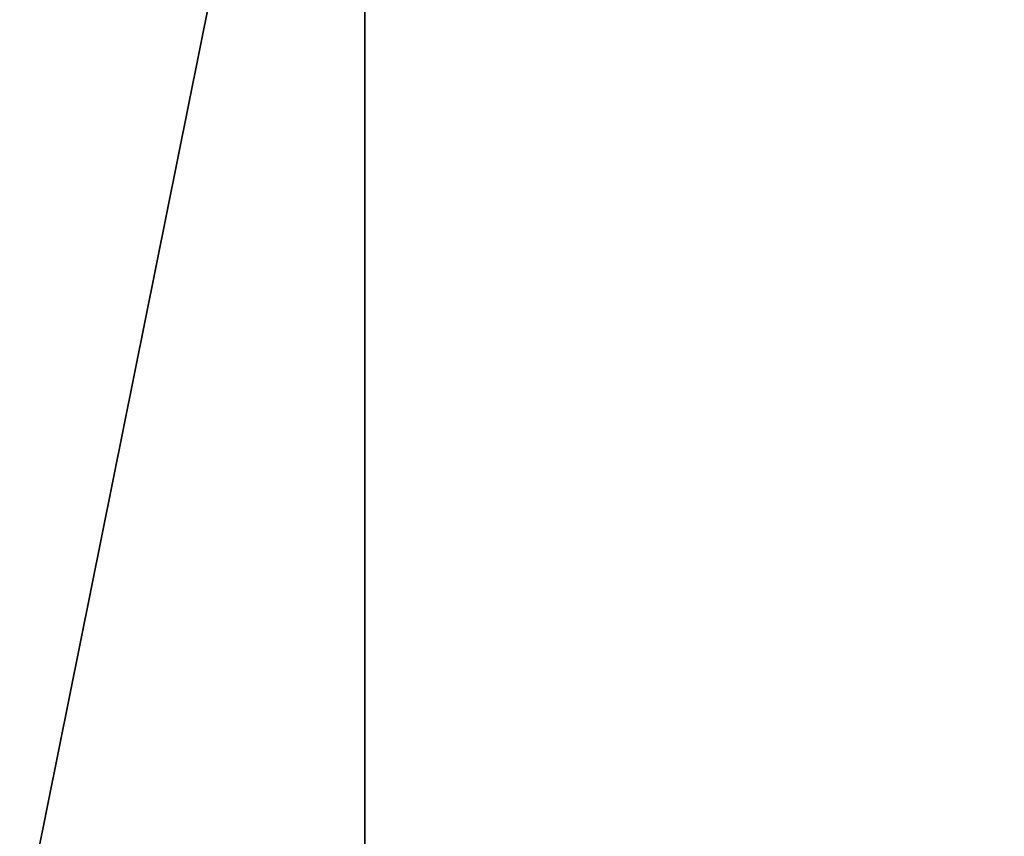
# Model space of a CAD drawing. Header units: millimetres. Extents: x -125 to 171, y -35 to 1363.
# Tile 790 of 1056: x -53.245 to -53.121, y 1225.497 to 1225.6. Entities that reach past the tile are written whole.
import ezdxf

# ---------------------------------------------------------------- set-up
doc = ezdxf.new("R2010")
doc.units = ezdxf.units.MM
doc.header["$LTSCALE"] = 65.185185
doc.layers.add('2680', color=7, linetype='CONTINUOUS')
doc.layers.add('2681', color=7, linetype='CONTINUOUS')

msp = doc.modelspace()

# ---------------------------------------------------------------- linework, layer by layer
at = {"layer": '2680', "linetype": 'CONTINUOUS'}
for points in [[(-52.52865, 1225.7, 296.39159), (-53.44718, 1225.7, 295.56454), (-52.5286, 1223.2, 296.39161), (-52.52865, 1225.7, 296.39159)], [(-53.44718, 1225.7, 295.56454), (-53.44718, 1223.2, 295.56454), (-52.5286, 1223.2, 296.39161), (-53.44718, 1225.7, 295.56454)]]:
    msp.add_3dface(points, dxfattribs=at)
at = {"layer": '2681', "linetype": 'CONTINUOUS'}
for points in [[(-53.70418, 1225.7, 294.35546), (-53.20141, 1225.7, 293.22624), (-53.70418, 1223.2, 294.35546), (-53.70418, 1225.7, 294.35546)], [(-53.20141, 1225.7, 293.22624), (-53.20142, 1223.2, 293.22624), (-53.70418, 1223.2, 294.35546), (-53.20141, 1225.7, 293.22624)], [(-53.20141, 1225.7, 293.22624), (-52.131, 1225.7, 292.60823), (-53.20142, 1223.2, 293.22624), (-53.20141, 1225.7, 293.22624)], [(-52.131, 1225.7, 292.60823), (-52.13095, 1223.2, 292.60822), (-53.20142, 1223.2, 293.22624), (-52.131, 1225.7, 292.60823)]]:
    msp.add_3dface(points, dxfattribs=at)

doc.saveas('drawing.dxf')
